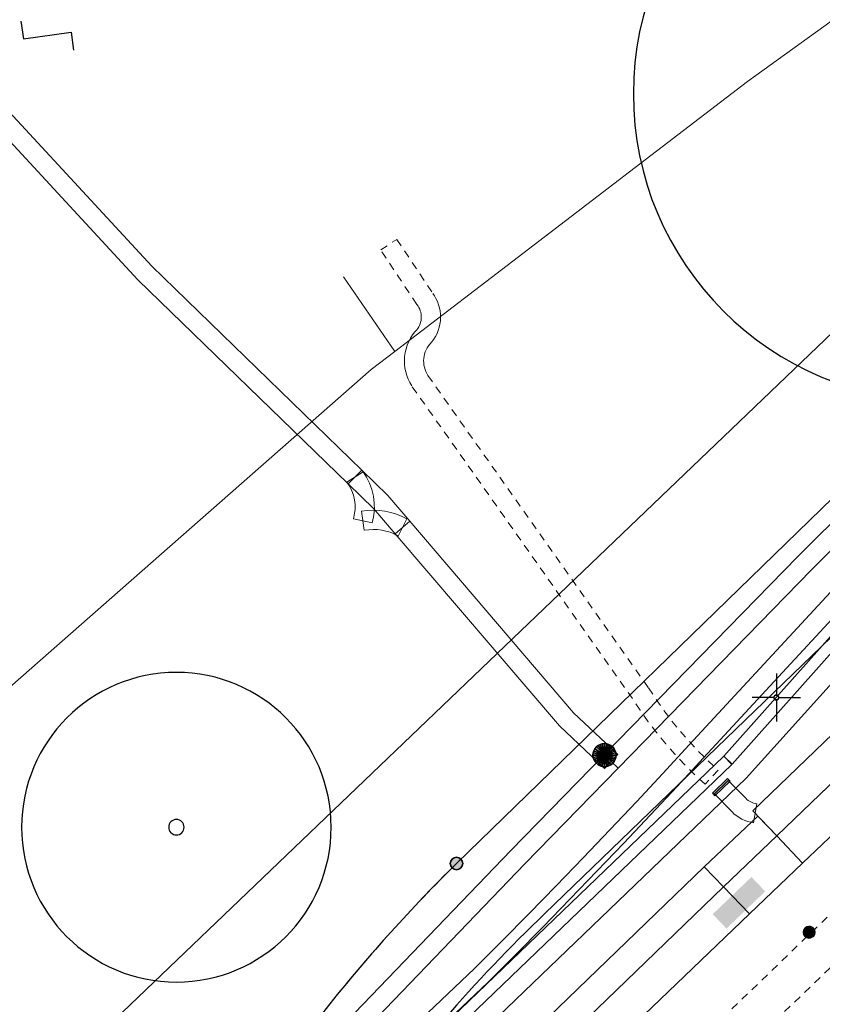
# Model space of a CAD drawing. Header units: metres. Extents: x 2695560 to 2696939, y 1260491 to 1262050.
# Tile 337 of 656: x 2695781 to 2695802, y 1261092 to 1261117. Entities that reach past the tile are written whole.
import ezdxf

# ---------------------------------------------------------------- set-up
doc = ezdxf.new("R2010")
doc.units = ezdxf.units.M
doc.linetypes.add('AUSGEZOGEN', pattern=[0])
doc.linetypes.add('VERDECKT2_S2', pattern=[0.36, 0.2, -0.16])
for name, color, linetype in [('XR$1$AV_Grenzpunkte', 7, 'AUSGEZOGEN'), ('XR$1$AV_Koordinatennetzpunkte', 7, 'AUSGEZOGEN'), ('XR$1$AV_Linien (BB)', 7, 'AUSGEZOGEN'), ('XR$1$AW_LK_Zwischenpunkt', 24, 'AUSGEZOGEN'), ('XR$1$EW_LK_Knoten', 1, 'AUSGEZOGEN'), ('XR$1$GR_Baum', 94, 'AUSGEZOGEN'), ('XR$1$Liegenschaftsgrenzen', 7, 'AUSGEZOGEN'), ('XR$1$PFAV', 255, 'AUSGEZOGEN'), ('XR$1$PFAW', 255, 'AUSGEZOGEN'), ('XR$1$RP_Abstandslinie', 7, 'AUSGEZOGEN')]:
    doc.layers.add(name, color=color, linetype=linetype)
for name, color, linetype, lineweight in [('XR$2$ABW-LinieFlaeche-R-ungenau', 4, 'VERDECKT2_S2', 18), ('XR$2$ELE-Flaeche-oberirdisch', 1, 'AUSGEZOGEN', 18), ('XR$2$ELE-LinieFlaeche-genau', 1, 'AUSGEZOGEN', 18), ('XR$2$ELE-LinieFlaeche-ungenau', 1, 'VERDECKT2_S2', 18), ('XR$2$ELE-Punkt', 1, 'AUSGEZOGEN', 18), ('XR$2$GAS-LinieFlaeche-genau', 12, 'AUSGEZOGEN', 18), ('XR$2$KOM-Linie-U-genau', 91, 'AUSGEZOGEN', 18), ('XR$2$WAS-Linie-genau', 5, 'AUSGEZOGEN', 18)]:
    doc.layers.add(name, color=color, linetype=linetype, lineweight=lineweight)

# ---------------------------------------------------------------- blocks, each defined once
blk = doc.blocks.new('COMPLEXOBJECT_626')
at = {"layer": 'XR$1$AV_Linien (BB)', "color": 7, "linetype": 'AUSGEZOGEN', "transparency": 33554687}
blk.add_lwpolyline([(5793.988, 11094.394), (5814.317, 11114.008), (5839.814, 11138.478)], dxfattribs=at)
blk.add_arc((5823.513, 11063.642), 42.631, 133.8338, 138.9261, dxfattribs=at)
blk = doc.blocks.new('COMPLEXOBJECT_644')
at = {"layer": 'XR$1$AV_Linien (BB)', "color": 7, "linetype": 'AUSGEZOGEN', "transparency": 33554687}
blk.add_line((5791.691, 11095.691), (5809.542, 11113.033), dxfattribs=at)
for centre, radius, start, end in [((5821.496, 11065.46), 42.453, 134.5933, 141.2295), ((5821.553, 11065.398), 42.536, 141.2131, 147.8362)]:
    blk.add_arc(centre, radius, start, end, dxfattribs=at)
blk = doc.blocks.new('BAV15')
at = {"layer": 'XR$1$PFAV', "transparency": 33554687}
blk.add_hatch(color=7, dxfattribs=at).paths.add_polyline_path([(0.5, 0), (0.49, 0.101), (0.459, 0.197), (0.41, 0.286), (0.344, 0.362), (0.264, 0.424), (0.174, 0.469), (0.076, 0.494), (-0.025, 0.499), (-0.125, 0.484), (-0.22, 0.449), (-0.306, 0.395), (-0.379, 0.326), (-0.437, 0.243), (-0.477, 0.15), (-0.497, 0.051), (-0.497, -0.051), (-0.477, -0.15), (-0.437, -0.243), (-0.379, -0.326), (-0.306, -0.395), (-0.22, -0.449), (-0.125, -0.484), (-0.025, -0.499), (0.076, -0.494), (0.174, -0.469), (0.264, -0.424), (0.344, -0.362), (0.41, -0.286), (0.459, -0.197), (0.49, -0.101)])
at = {"color": 7, "transparency": 33554687}
for start, end in [(90, 270), (270, 90)]:
    blk.add_arc((0, 0), 0.5, start, end, dxfattribs=at)
at = {"layer": 'XR$1$PFAV', "transparency": 33554687}
blk.add_circle((0, 0), 0.5, dxfattribs=at)
blk = doc.blocks.new('BAV2041')
at = {"color": 7, "transparency": 33554687}
for p, q in [((0, 0.5), (0, 0.05)), ((-0.05, 0), (-0.5, 0)), ((0.05, 0), (0.5, 0)), ((0, -0.05), (0, -0.5))]:
    blk.add_line(p, q, dxfattribs=at)
blk.add_circle((0, 0), 0.05, dxfattribs=at)
for start, end in [(90, 270), (270, 90)]:
    blk.add_arc((0, 0), 0.05, start, end, dxfattribs=at)
blk = doc.blocks.new('WBGR1')
at = {"color": 94, "transparency": 33554687}
for radius, start, end in [(1, 90, 270), (1, 270, 90), (0.05, 90, 270), (0.05, 270, 90)]:
    blk.add_arc((0, 0), radius, start, end, dxfattribs=at)
blk = doc.blocks.new('BAW2082')
at = {"layer": 'XR$1$PFAW', "transparency": 33554687}
blk.add_hatch(color=7, dxfattribs=at).paths.add_polyline_path([(0.509, -0.003), (0.499, 0.098), (0.469, 0.194), (0.42, 0.283), (0.354, 0.359), (0.274, 0.421), (0.183, 0.466), (0.085, 0.491), (-0.016, 0.496), (-0.116, 0.481), (-0.211, 0.446), (-0.297, 0.392), (-0.37, 0.323), (-0.428, 0.24), (-0.468, 0.147), (-0.488, 0.047), (-0.488, -0.054), (-0.468, -0.153), (-0.428, -0.246), (-0.37, -0.329), (-0.297, -0.398), (-0.211, -0.452), (-0.116, -0.487), (-0.016, -0.502), (0.085, -0.497), (0.183, -0.472), (0.274, -0.427), (0.354, -0.366), (0.42, -0.289), (0.469, -0.2), (0.499, -0.104)])
at = {"transparency": 33554687}
for start, end in [(91.19481, 268.80519), (268.80519, 91.19481)]:
    blk.add_arc((0.01, 0), 0.5, start, end, dxfattribs=at)
at = {"layer": 'XR$1$PFAW', "transparency": 33554687}
blk.add_circle((0.009, -0.003), 0.5, dxfattribs=at)
blk = doc.blocks.new('BAW2093')
at = {"transparency": 33554687}
blk.add_lwpolyline([(-0.375, -0.5), (0, -0.5), (0, 0.5), (0.375, 0.5)], dxfattribs=at)
blk = doc.blocks.new('BEWG5')
at = {"transparency": 33554687}
blk.add_hatch(color=1, dxfattribs=at).paths.add_polyline_path([(-0.083375, -0.5), (0.083375, -0.5), (0.083375, 0.5), (-0.083375, 0.5)])
at = {"color": 1, "transparency": 33554687}
blk.add_lwpolyline([(-0.083375, -0.5), (0.083375, -0.5), (0.083375, 0.5), (-0.083375, 0.5), (-0.083375, -0.5)], close=True, dxfattribs=at)
blk = doc.blocks.new('ELE-SCHACHT_RUND')
at = {"layer": 'XR$2$ELE-Punkt', "linetype": 'AUSGEZOGEN', "lineweight": 25, "transparency": 33554687}
for points in [[(-115, 277, 2500), (0, 0, 2500), (-167, 249, 2500)], [(-115, 277), (0, 0), (-167, 249)], [(-115, 277, 2500), (-115, 277), (-167, 249), (-167, 249, 2500)], [(-59, 294, 2500), (0, 0, 2500), (-115, 277, 2500)], [(-59, 294), (0, 0), (-115, 277)], [(-59, 294, 2500), (-59, 294), (-115, 277), (-115, 277, 2500)], [(0, 300, 2500), (0, 0, 2500), (-59, 294, 2500)], [(0, 300), (0, 0), (-59, 294)], [(0, 300, 2500), (0, 300), (-59, 294), (-59, 294, 2500)], [(59, 294, 2500), (0, 0, 2500), (0, 300, 2500)], [(59, 294), (0, 0), (0, 300)], [(59, 294, 2500), (59, 294), (0, 300), (0, 300, 2500)], [(115, 277, 2500), (0, 0, 2500), (59, 294, 2500)], [(115, 277), (0, 0), (59, 294)], [(167, 249, 2500), (0, 0, 2500), (115, 277, 2500)], [(167, 249), (0, 0), (115, 277)], [(115, 277, 2500), (115, 277), (59, 294), (59, 294, 2500)], [(167, 249, 2500), (167, 249), (115, 277), (115, 277, 2500)], [(-294, 59, 2500), (0, 0, 2500), (-300, 0, 2500)], [(-294, 59), (0, 0), (-300, 0)], [(-294, 59, 2500), (-294, 59), (-300, 0), (-300, 0, 2500)], [(-300, 0, 2500), (0, 0, 2500), (-294, -59, 2500)], [(-300, 0), (0, 0), (-294, -59)], [(-277, 115, 2500), (0, 0, 2500), (-294, 59, 2500)], [(-277, 115), (0, 0), (-294, 59)], [(-277, 115, 2500), (-277, 115), (-294, 59), (-294, 59, 2500)], [(-294, -59, 2500), (0, 0, 2500), (-277, -115, 2500)], [(-294, -59), (0, 0), (-277, -115)], [(-249, 167, 2500), (0, 0, 2500), (-277, 115, 2500)], [(-249, 167), (0, 0), (-277, 115)], [(-249, 167, 2500), (-249, 167), (-277, 115), (-277, 115, 2500)], [(-277, -115, 2500), (0, 0, 2500), (-249, -167, 2500)], [(-277, -115), (0, 0), (-249, -167)], [(-212, 212, 2500), (0, 0, 2500), (-249, 167, 2500)], [(-212, 212), (0, 0), (-249, 167)], [(-212, 212, 2500), (-212, 212), (-249, 167), (-249, 167, 2500)], [(-249, -167, 2500), (0, 0, 2500), (-212, -212, 2500)], [(-249, -167), (0, 0), (-212, -212)], [(-167, 249, 2500), (0, 0, 2500), (-212, 212, 2500)], [(-167, 249), (0, 0), (-212, 212)], [(-167, 249, 2500), (-167, 249), (-212, 212), (-212, 212, 2500)], [(-212, -212, 2500), (0, 0, 2500), (-167, -249, 2500)], [(-212, -212), (0, 0), (-167, -249)], [(-167, -249, 2500), (0, 0, 2500), (-115, -277, 2500)], [(-167, -249), (0, 0), (-115, -277)], [(-115, -277, 2500), (0, 0, 2500), (-59, -294, 2500)], [(-115, -277), (0, 0), (-59, -294)], [(-59, -294, 2500), (0, 0, 2500), (0, -300, 2500)], [(-59, -294), (0, 0), (0, -300)], [(212, 212, 2500), (0, 0, 2500), (167, 249, 2500)], [(212, 212), (0, 0), (167, 249)], [(249, 167, 2500), (0, 0, 2500), (212, 212, 2500)], [(249, 167), (0, 0), (212, 212)], [(277, 115, 2500), (0, 0, 2500), (249, 167, 2500)], [(277, 115), (0, 0), (249, 167)], [(294, 59, 2500), (0, 0, 2500), (277, 115, 2500)], [(294, 59), (0, 0), (277, 115)], [(300, 0, 2500), (0, 0, 2500), (294, 59, 2500)], [(300, 0), (0, 0), (294, 59)], [(0, -300, 2500), (0, 0, 2500), (59, -294, 2500)], [(59, -294, 2500), (0, 0, 2500), (115, -277, 2500)], [(115, -277, 2500), (0, 0, 2500), (167, -249, 2500)], [(167, -249, 2500), (0, 0, 2500), (212, -212, 2500)], [(212, -212, 2500), (0, 0, 2500), (249, -167, 2500)], [(249, -167, 2500), (0, 0, 2500), (277, -115, 2500)], [(277, -115, 2500), (0, 0, 2500), (294, -59, 2500)], [(294, -59, 2500), (0, 0, 2500), (300, 0, 2500)], [(0, -300), (0, 0), (59, -294)], [(59, -294), (0, 0), (115, -277)], [(115, -277), (0, 0), (167, -249)], [(167, -249), (0, 0), (212, -212)], [(212, -212), (0, 0), (249, -167)], [(249, -167), (0, 0), (277, -115)], [(277, -115), (0, 0), (294, -59)], [(294, -59), (0, 0), (300, 0)], [(212, 212, 2500), (212, 212), (167, 249), (167, 249, 2500)], [(249, 167, 2500), (249, 167), (212, 212), (212, 212, 2500)], [(277, 115, 2500), (277, 115), (249, 167), (249, 167, 2500)], [(294, 59, 2500), (294, 59), (277, 115), (277, 115, 2500)], [(300, 0, 2500), (300, 0), (294, 59), (294, 59, 2500)], [(-300, 0, 2500), (-300, 0), (-294, -59), (-294, -59, 2500)], [(-294, -59, 2500), (-294, -59), (-277, -115), (-277, -115, 2500)], [(-277, -115, 2500), (-277, -115), (-249, -167), (-249, -167, 2500)], [(-249, -167, 2500), (-249, -167), (-212, -212), (-212, -212, 2500)], [(-212, -212, 2500), (-212, -212), (-167, -249), (-167, -249, 2500)], [(-167, -249, 2500), (-167, -249), (-115, -277), (-115, -277, 2500)], [(115, -277, 2500), (115, -277), (167, -249), (167, -249, 2500)], [(167, -249, 2500), (167, -249), (212, -212), (212, -212, 2500)], [(212, -212, 2500), (212, -212), (249, -167), (249, -167, 2500)], [(249, -167, 2500), (249, -167), (277, -115), (277, -115, 2500)], [(277, -115, 2500), (277, -115), (294, -59), (294, -59, 2500)], [(294, -59, 2500), (294, -59), (300, 0), (300, 0, 2500)], [(-115, -277, 2500), (-115, -277), (-59, -294), (-59, -294, 2500)], [(-59, -294, 2500), (-59, -294), (0, -300), (0, -300, 2500)], [(0, -300, 2500), (0, -300), (59, -294), (59, -294, 2500)], [(59, -294, 2500), (59, -294), (115, -277), (115, -277, 2500)]]:
    blk.add_3dface(points, dxfattribs=at)

msp = doc.modelspace()

# ---------------------------------------------------------------- hatches: boundary and pattern name
at = {"transparency": 33554687}
msp.add_hatch(color=7, dxfattribs=at).paths.add_polyline_path([(2695799.316, 1261094.183), (2695799.674, 1261093.809), (2695800.68, 1261094.775), (2695800.322, 1261095.149)])

# ---------------------------------------------------------------- linework, layer by layer
at = {"layer": 'XR$1$Liegenschaftsgrenzen', "color": 7, "linetype": 'AUSGEZOGEN', "transparency": 33554687}
msp.add_line((2695792.661, 1261095.501), (2695812.67, 1261114.94), dxfattribs=at)
msp.add_arc((2695822.575, 1261065.171), 42.6, 134.6047, 147.8313, dxfattribs=at)
at = {"layer": 'XR$1$RP_Abstandslinie', "color": 7, "linetype": 'AUSGEZOGEN', "transparency": 33554687}
msp.add_lwpolyline([(2695742.27, 1261051.74), (2695779.91, 1261087.75), (2695816.03, 1261122.32), (2695859.01, 1261163.45), (2695885.13, 1261188.53)], dxfattribs=at)
at = {"layer": 'XR$2$ABW-LinieFlaeche-R-ungenau', "linetype": 'VERDECKT2_S2', "transparency": 33554687}
msp.add_lwpolyline([(2695822.967, 1261118.477), (2695818.699, 1261110.396), (2695818.094, 1261109.251), (2695817.523, 1261108.236), (2695816.736, 1261107.024), (2695815.923, 1261105.976), (2695814.797, 1261104.747), (2695814.037, 1261104.024), (2695800.249, 1261090.752), (2695799.555, 1261091.472), (2695813.345, 1261104.746), (2695814.083, 1261105.447), (2695815.157, 1261106.622), (2695815.92, 1261107.604), (2695816.667, 1261108.754), (2695817.216, 1261109.729), (2695817.815, 1261110.864), (2695822.103, 1261118.981)], dxfattribs=at)
at = {"layer": 'XR$2$ELE-Flaeche-oberirdisch', "transparency": 33554687}
for points in [[(2695800.358, 1261096.868), (2695800.979, 1261096.215), (2695806.995, 1261101.995), (2695806.362, 1261102.642), (2695800.358, 1261096.868)], [(2695807.035, 1261102.033), (2695800.979, 1261096.215), (2695801.652, 1261095.508), (2695807.744, 1261101.304), (2695807.035, 1261102.033)], [(2695799.098, 1261095.411), (2695799.598, 1261094.893), (2695800.979, 1261096.215), (2695800.487, 1261096.732), (2695799.098, 1261095.411)], [(2695800.979, 1261096.215), (2695799.598, 1261094.893), (2695800.276, 1261094.19), (2695801.652, 1261095.508), (2695800.979, 1261096.215)], [(2695770.604, 1261067.985), (2695771.103, 1261067.466), (2695784.445, 1261080.268), (2695799.598, 1261094.893), (2695799.098, 1261095.411), (2695783.946, 1261080.787), (2695770.604, 1261067.985)], [(2695799.598, 1261094.893), (2695784.445, 1261080.268), (2695771.103, 1261067.466), (2695771.676, 1261066.868), (2695785.088, 1261079.639), (2695800.276, 1261094.19), (2695799.598, 1261094.893)]]:
    msp.add_lwpolyline(points, close=True, dxfattribs=at)
at = {"layer": 'XR$2$ELE-LinieFlaeche-genau', "linetype": 'AUSGEZOGEN', "transparency": 33554687}
for points in [[(2695789.848, 1261105.36), (2695784.384, 1261110.661), (2695779.178, 1261116.283), (2695779.544, 1261116.623), (2695784.742, 1261111.011), (2695790.196, 1261105.718), (2695789.848, 1261105.36)], [(2695791.069, 1261104.064), (2695790.515, 1261104.713), (2695789.848, 1261105.36), (2695790.196, 1261105.718), (2695790.879, 1261105.055), (2695791.449, 1261104.39), (2695791.069, 1261104.064)], [(2695789.983, 1261104.454), (2695790.012, 1261104.586), (2695790.025, 1261104.707), (2695790.023, 1261104.827), (2695790.009, 1261104.949), (2695789.98, 1261105.066), (2695789.939, 1261105.181), (2695789.885, 1261105.29), (2695789.812, 1261105.404), (2695790.232, 1261105.674), (2695790.321, 1261105.536), (2695790.399, 1261105.377), (2695790.46, 1261105.21), (2695790.501, 1261105.037), (2695790.523, 1261104.861), (2695790.525, 1261104.683), (2695790.506, 1261104.506), (2695790.471, 1261104.346), (2695789.983, 1261104.454)], [(2695791.145, 1261104.005), (2695791.036, 1261104.06), (2695790.932, 1261104.102), (2695790.826, 1261104.135), (2695790.717, 1261104.158), (2695790.606, 1261104.172), (2695790.494, 1261104.176), (2695790.383, 1261104.17), (2695790.263, 1261104.153), (2695790.191, 1261104.647), (2695790.335, 1261104.668), (2695790.49, 1261104.676), (2695790.646, 1261104.67), (2695790.799, 1261104.652), (2695790.952, 1261104.619), (2695791.1, 1261104.574), (2695791.244, 1261104.516), (2695791.373, 1261104.449), (2695791.145, 1261104.005)], [(2695796.333, 1261098.132), (2695795.338, 1261099.071), (2695791.069, 1261104.065), (2695791.449, 1261104.389), (2695795.7, 1261099.417), (2695796.677, 1261098.496), (2695796.333, 1261098.132)], [(2695784.091, 1261084.178), (2695784.506, 1261084.996), (2695786.58, 1261087.777), (2695788.952, 1261090.513), (2695794.075, 1261095.84), (2695796.5, 1261098.325), (2695796.858, 1261097.975), (2695794.435, 1261095.492), (2695789.322, 1261090.175), (2695786.97, 1261087.463), (2695784.932, 1261084.732), (2695784.537, 1261083.952), (2695784.091, 1261084.178)], [(2695796.508, 1261097.968), (2695796.334, 1261098.132), (2695796.676, 1261098.496), (2695796.85, 1261098.332), (2695796.508, 1261097.968)], [(2695800.378, 1261096.557), (2695800.307, 1261096.569), (2695800.228, 1261096.59), (2695800.152, 1261096.617), (2695800.077, 1261096.651), (2695800.007, 1261096.69), (2695799.94, 1261096.735), (2695799.877, 1261096.785), (2695799.821, 1261096.838), (2695799.363, 1261097.306), (2695799.719, 1261097.656), (2695800.173, 1261097.194), (2695800.205, 1261097.163), (2695800.236, 1261097.139), (2695800.269, 1261097.116), (2695800.303, 1261097.097), (2695800.338, 1261097.081), (2695800.376, 1261097.068), (2695800.415, 1261097.057), (2695800.462, 1261097.049), (2695800.378, 1261096.557)]]:
    msp.add_lwpolyline(points, close=True, dxfattribs=at)
for points in [[(2695807.496, 1261108.697), (2695801.885, 1261103.125), (2695796.858, 1261097.975), (2695796.5, 1261098.325), (2695796.5, 1261098.325), (2695801.529, 1261103.477), (2695807.126, 1261109.035)], [(2695806.855, 1261106.644), (2695799.074, 1261098.241), (2695798.389, 1261097.5), (2695797.699, 1261096.763), (2695797.006, 1261096.028), (2695796.308, 1261095.298), (2695795.607, 1261094.572), (2695794.901, 1261093.849), (2695794.193, 1261093.13), (2695793.478, 1261092.413), (2695784.486, 1261083.884), (2695784.142, 1261084.246), (2695784.142, 1261084.246), (2695793.128, 1261092.771), (2695793.837, 1261093.482), (2695794.545, 1261094.199), (2695795.249, 1261094.92), (2695795.948, 1261095.644), (2695796.644, 1261096.372), (2695797.335, 1261097.105), (2695798.023, 1261097.84), (2695798.706, 1261098.581), (2695806.485, 1261106.98)]]:
    msp.add_lwpolyline(points, dxfattribs=at)
at = {"layer": 'XR$2$ELE-LinieFlaeche-ungenau', "linetype": 'VERDECKT2_S2', "transparency": 33554687}
msp.add_lwpolyline([(2695799.118, 1261097.556), (2695798.852, 1261097.802), (2695798.591, 1261098.062), (2695798.34, 1261098.329), (2695798.098, 1261098.604), (2695797.866, 1261098.889), (2695797.643, 1261099.181), (2695797.431, 1261099.481), (2695797.235, 1261099.781), (2695791.497, 1261107.904), (2695791.447, 1261107.989), (2695791.402, 1261108.079), (2695791.367, 1261108.174), (2695791.339, 1261108.269), (2695791.319, 1261108.368), (2695791.307, 1261108.469), (2695791.305, 1261108.57), (2695791.311, 1261108.669), (2695791.325, 1261108.768), (2695791.348, 1261108.867), (2695791.379, 1261108.962), (2695791.417, 1261109.054), (2695791.465, 1261109.144), (2695791.52, 1261109.229), (2695791.58, 1261109.307), (2695791.631, 1261109.364), (2695791.655, 1261109.398), (2695791.679, 1261109.436), (2695791.698, 1261109.473), (2695791.714, 1261109.513), (2695791.727, 1261109.556), (2695791.737, 1261109.599), (2695791.743, 1261109.641), (2695791.745, 1261109.685), (2695791.743, 1261109.729), (2695791.739, 1261109.772), (2695791.73, 1261109.816), (2695791.718, 1261109.858), (2695791.703, 1261109.898), (2695791.684, 1261109.938), (2695791.662, 1261109.975), (2695791.629, 1261110.022), (2695790.692, 1261111.435), (2695791.108, 1261111.711), (2695792.043, 1261110.304), (2695792.084, 1261110.245), (2695792.126, 1261110.172), (2695792.163, 1261110.094), (2695792.194, 1261110.014), (2695792.216, 1261109.932), (2695792.233, 1261109.85), (2695792.243, 1261109.765), (2695792.245, 1261109.681), (2695792.241, 1261109.595), (2695792.229, 1261109.509), (2695792.211, 1261109.428), (2695792.186, 1261109.347), (2695792.154, 1261109.267), (2695792.115, 1261109.19), (2695792.071, 1261109.118), (2695792.019, 1261109.048), (2695791.964, 1261108.987), (2695791.928, 1261108.941), (2695791.897, 1261108.892), (2695791.871, 1261108.842), (2695791.849, 1261108.788), (2695791.83, 1261108.731), (2695791.817, 1261108.676), (2695791.809, 1261108.619), (2695791.805, 1261108.56), (2695791.807, 1261108.503), (2695791.813, 1261108.446), (2695791.825, 1261108.389), (2695791.841, 1261108.332), (2695791.862, 1261108.279), (2695791.887, 1261108.227), (2695791.917, 1261108.176), (2695797.649, 1261100.063), (2695797.845, 1261099.763), (2695798.047, 1261099.477), (2695798.258, 1261099.199), (2695798.48, 1261098.928), (2695798.71, 1261098.665), (2695798.949, 1261098.41), (2695799.198, 1261098.164), (2695799.458, 1261097.924), (2695799.118, 1261097.556)], close=True, dxfattribs=at)
at = {"layer": 'XR$2$GAS-LinieFlaeche-genau', "linetype": 'AUSGEZOGEN', "transparency": 33554687}
for points in [[(2695799.601, 1261098.283), (2695807.976, 1261107.684), (2695811.802, 1261111.786), (2695812.022, 1261111.582), (2695808.198, 1261107.482), (2695799.825, 1261098.083), (2695799.601, 1261098.283)], [(2695768.056, 1261067.996), (2695799.609, 1261098.291), (2695799.817, 1261098.075), (2695768.264, 1261067.78), (2695768.056, 1261067.996)]]:
    msp.add_lwpolyline(points, close=True, dxfattribs=at)
at = {"layer": 'XR$2$KOM-Linie-U-genau', "linetype": 'AUSGEZOGEN', "transparency": 33554687}
msp.add_line((2695789.726, 1261110.734), (2695791.06, 1261108.8), dxfattribs=at)
for points in [[(2695816.86, 1261139.266), (2695811.788, 1261135.293), (2695817.105, 1261127.985), (2695800.216, 1261115.809), (2695791.06, 1261108.8)], [(2695747.127, 1261076.14), (2695753.59, 1261081.314), (2695756.032, 1261078.095), (2695790.443, 1261108.328), (2695791.06, 1261108.8)]]:
    msp.add_lwpolyline(points, dxfattribs=at)
at = {"layer": 'XR$2$WAS-Linie-genau', "linetype": 'AUSGEZOGEN', "transparency": 33554687}
msp.add_lwpolyline([(2695769.552, 1261068.298), (2695800.183, 1261097.72), (2695812.231, 1261111.067), (2695816.904, 1261115.658)], dxfattribs=at)

# ---------------------------------------------------------------- block references
at = {"layer": 'XR$1$AV_Grenzpunkte', "color": 7, "linetype": 'AUSGEZOGEN', "lineweight": -3, "transparency": 33554687, "xscale": 0.3249999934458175, "yscale": 0.3249999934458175}
msp.add_blockref('BAV15', (2695792.661, 1261095.501), dxfattribs=at)
at = {"layer": 'XR$1$AV_Koordinatennetzpunkte', "color": 7, "linetype": 'AUSGEZOGEN', "lineweight": -3, "transparency": 33554687, "xscale": 1.25, "yscale": 1.25}
msp.add_blockref('BAV2041', (2695800.97, 1261099.81), dxfattribs=at)
at = {"layer": 'XR$1$AV_Linien (BB)', "color": 7, "linetype": 'AUSGEZOGEN', "lineweight": -3, "transparency": 33554687}
for name in ['COMPLEXOBJECT_626', 'COMPLEXOBJECT_644']:
    msp.add_blockref(name, (2690000.97, 1249999.81), dxfattribs=at)
at = {"layer": 'XR$1$AW_LK_Zwischenpunkt', "color": 24, "linetype": 'AUSGEZOGEN', "lineweight": -3, "transparency": 33554687, "xscale": 1.250000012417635, "yscale": 1.250000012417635, "rotation": 277.926588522}
msp.add_blockref('BAW2093', (2695782.027, 1261117.004), dxfattribs=at)
at = {"layer": 'XR$1$AW_LK_Zwischenpunkt', "color": 24, "linetype": 'AUSGEZOGEN', "lineweight": -3, "transparency": 33554687, "xscale": 0.2999999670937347, "yscale": 0.2999999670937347}
msp.add_blockref('BAW2082', (2695801.818, 1261093.714), dxfattribs=at)
at = {"layer": 'XR$1$EW_LK_Knoten', "color": 1, "linetype": 'AUSGEZOGEN', "lineweight": -3, "transparency": 33554687, "xscale": 0.5499999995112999, "yscale": 0.5499999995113, "rotation": 314.3979}
msp.add_blockref('BEWG5', (2695799.54, 1261097.482), dxfattribs=at)
at = {"layer": 'XR$1$GR_Baum', "color": 94, "linetype": 'AUSGEZOGEN', "lineweight": -3, "transparency": 33554687}
for p, xscale, yscale in [((2695805.231, 1261115.493), 7.977101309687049, 7.977101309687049), ((2695785.382, 1261096.441), 4.021209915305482, 4.021209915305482)]:
    msp.add_blockref('WBGR1', p, dxfattribs=dict(at, xscale=xscale, yscale=yscale))
at = {"layer": 'XR$2$ELE-Punkt', "color": 1, "linetype": 'AUSGEZOGEN', "lineweight": 18, "transparency": 33554687, "xscale": 0.001, "yscale": 0.001, "zscale": 0.001, "rotation": 270}
msp.add_blockref('ELE-SCHACHT_RUND', (2695796.505, 1261098.314), dxfattribs=at)

doc.saveas('drawing.dxf')
